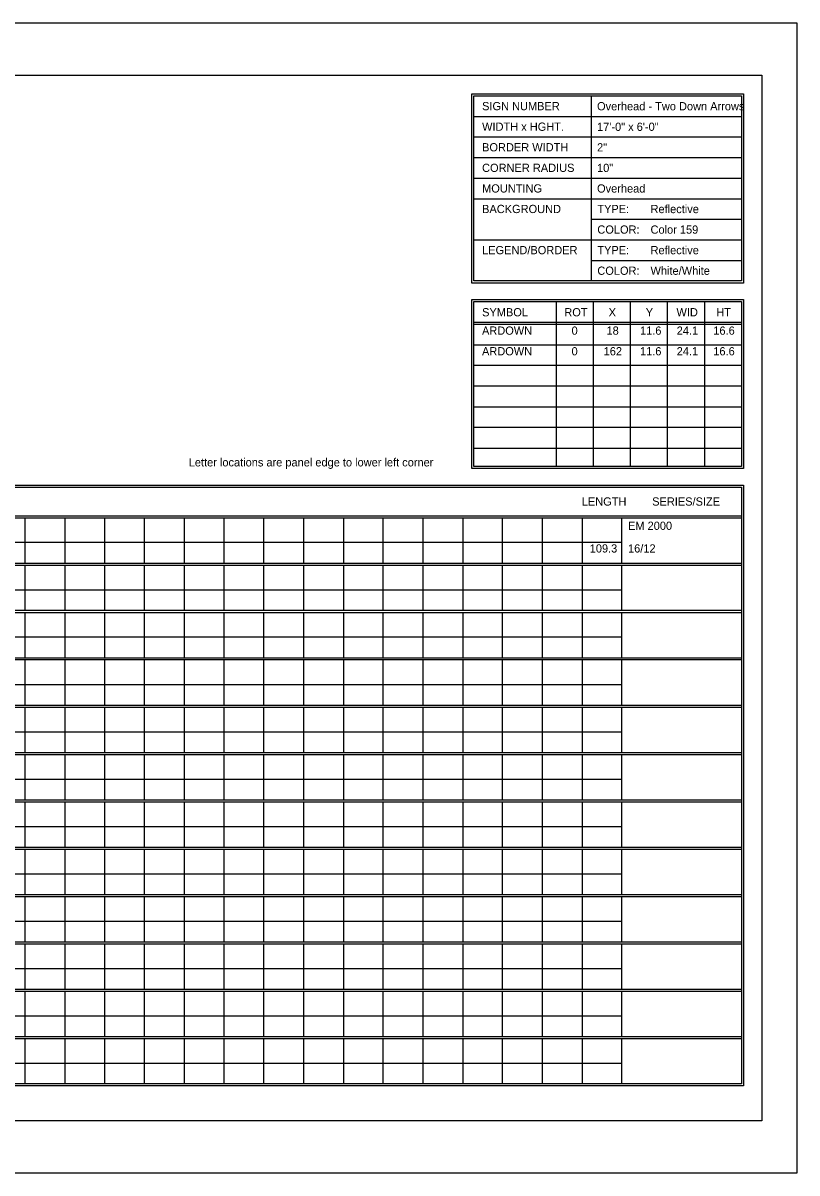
# Model space of a CAD drawing. Extents: x 1806251 to 1809821, y 414895 to 422886.
# Drawn here: x 1809679.34 to 1809684.89, y 415205.97 to 415214.23 of the extents above; entities that cross this region are included whole.
import ezdxf

# ---------------------------------------------------------------- set-up
doc = ezdxf.new("R2010")
doc.units = 0
doc.layers.add('GSSHT', color=7, linetype='Continuous')

msp = doc.modelspace()

# ---------------------------------------------------------------- linework, layer by layer
at = {"layer": 'GSSHT'}
for p, q in [((1809672.1357, 415214.2261), (1809684.8899, 415214.2261)), ((1809684.8899, 415214.2261), (1809684.8899, 415205.9723)), ((1809683.4134, 415213.7034), (1809683.4134, 415212.3745)), ((1809682.5718, 415213.5557), (1809684.4913, 415213.5557)), ((1809682.5718, 415213.4081), (1809684.4913, 415213.4081)), ((1809682.5718, 415213.2604), (1809684.4913, 415213.2604)), ((1809682.5718, 415213.1128), (1809684.4913, 415213.1128)), ((1809682.5718, 415212.9651), (1809684.4913, 415212.9651)), ((1809683.4134, 415212.8175), (1809684.4913, 415212.8175)), ((1809682.5718, 415212.6698), (1809684.4913, 415212.6698)), ((1809683.4134, 415212.5222), (1809684.4913, 415212.5222)), ((1809683.1624, 415212.2269), (1809683.1624, 415211.0427)), ((1809683.4282, 415212.2269), (1809683.4282, 415211.0427)), ((1809683.694, 415212.2269), (1809683.694, 415211.0427)), ((1809683.9597, 415212.2269), (1809683.9597, 415211.0427)), ((1809684.2255, 415212.2269), (1809684.2255, 415211.0427)), ((1809682.5718, 415212.0792), (1809684.4913, 415212.0792)), ((1809682.5718, 415212.0645), (1809684.4913, 415212.0645)), ((1809682.5718, 415211.9168), (1809684.4913, 415211.9168)), ((1809682.5718, 415211.7691), (1809684.4913, 415211.7691)), ((1809682.5718, 415211.6215), (1809684.4913, 415211.6215)), ((1809682.5718, 415211.4709), (1809684.4913, 415211.4709)), ((1809682.5718, 415211.3262), (1809684.4913, 415211.3262)), ((1809682.5718, 415211.1756), (1809684.4913, 415211.1756)), ((1809672.7824, 415210.6883), (1809684.4913, 415210.6883)), ((1809672.7824, 415210.6736), (1809684.4913, 415210.6736)), ((1809679.35, 415210.6736), (1809679.35, 415210.3487)), ((1809679.6365, 415210.6736), (1809679.6365, 415210.3487)), ((1809679.9229, 415210.6736), (1809679.9229, 415210.3487)), ((1809680.2064, 415210.6736), (1809680.2064, 415210.3487)), ((1809680.4929, 415210.6736), (1809680.4929, 415210.3487)), ((1809680.7793, 415210.6736), (1809680.7793, 415210.3487)), ((1809681.0628, 415210.6736), (1809681.0628, 415210.3487)), ((1809681.3492, 415210.6736), (1809681.3492, 415210.3487)), ((1809681.6357, 415210.6736), (1809681.6357, 415210.3487)), ((1809681.9192, 415210.6736), (1809681.9192, 415210.3487)), ((1809682.2056, 415210.6736), (1809682.2056, 415210.3487)), ((1809682.4921, 415210.6736), (1809682.4921, 415210.3487)), ((1809682.7756, 415210.6736), (1809682.7756, 415210.3487)), ((1809683.062, 415210.6736), (1809683.062, 415210.3487)), ((1809683.3485, 415210.6736), (1809683.3485, 415210.3487)), ((1809683.6319, 415210.6736), (1809683.6319, 415210.3487)), ((1809672.7824, 415210.4993), (1809683.6319, 415210.4993)), ((1809672.7824, 415210.3487), (1809684.4913, 415210.3487)), ((1809672.7824, 415210.334), (1809684.4913, 415210.334)), ((1809679.35, 415210.334), (1809679.35, 415210.0121)), ((1809679.6365, 415210.334), (1809679.6365, 415210.0121)), ((1809679.9229, 415210.334), (1809679.9229, 415210.0121)), ((1809680.2064, 415210.334), (1809680.2064, 415210.0121)), ((1809680.4929, 415210.334), (1809680.4929, 415210.0121)), ((1809680.7793, 415210.334), (1809680.7793, 415210.0121)), ((1809681.0628, 415210.334), (1809681.0628, 415210.0121)), ((1809681.3492, 415210.334), (1809681.3492, 415210.0121)), ((1809681.6357, 415210.334), (1809681.6357, 415210.0121)), ((1809681.9192, 415210.334), (1809681.9192, 415210.0121)), ((1809682.2056, 415210.334), (1809682.2056, 415210.0121)), ((1809682.4921, 415210.334), (1809682.4921, 415210.0121)), ((1809682.7756, 415210.334), (1809682.7756, 415210.0121)), ((1809683.062, 415210.334), (1809683.062, 415210.0121)), ((1809683.3485, 415210.334), (1809683.3485, 415210.0121)), ((1809683.6319, 415210.334), (1809683.6319, 415210.0121)), ((1809672.7824, 415210.1568), (1809683.6319, 415210.1568)), ((1809672.7824, 415210.0121), (1809684.4913, 415210.0121)), ((1809672.7824, 415209.9944), (1809684.4913, 415209.9944)), ((1809679.35, 415209.9944), (1809679.35, 415209.6695)), ((1809679.6365, 415209.9944), (1809679.6365, 415209.6695)), ((1809679.9229, 415209.9944), (1809679.9229, 415209.6695)), ((1809680.2064, 415209.9944), (1809680.2064, 415209.6695)), ((1809680.4929, 415209.9944), (1809680.4929, 415209.6695)), ((1809680.7793, 415209.9944), (1809680.7793, 415209.6695)), ((1809681.0628, 415209.9944), (1809681.0628, 415209.6695)), ((1809681.3492, 415209.9944), (1809681.3492, 415209.6695)), ((1809681.6357, 415209.9944), (1809681.6357, 415209.6695)), ((1809681.9192, 415209.9944), (1809681.9192, 415209.6695)), ((1809682.2056, 415209.9944), (1809682.2056, 415209.6695)), ((1809682.4921, 415209.9944), (1809682.4921, 415209.6695)), ((1809682.7756, 415209.9944), (1809682.7756, 415209.6695)), ((1809683.062, 415209.9944), (1809683.062, 415209.6695)), ((1809683.3485, 415209.9944), (1809683.3485, 415209.6695)), ((1809683.6319, 415209.9944), (1809683.6319, 415209.6695)), ((1809672.7824, 415209.8201), (1809683.6319, 415209.8201)), ((1809672.7824, 415209.6695), (1809684.4913, 415209.6695)), ((1809672.7824, 415209.6577), (1809684.4913, 415209.6577)), ((1809679.35, 415209.6577), (1809679.35, 415209.3299)), ((1809679.6365, 415209.6577), (1809679.6365, 415209.3299)), ((1809679.9229, 415209.6577), (1809679.9229, 415209.3299)), ((1809680.2064, 415209.6577), (1809680.2064, 415209.3299)), ((1809680.4929, 415209.6577), (1809680.4929, 415209.3299)), ((1809680.7793, 415209.6577), (1809680.7793, 415209.3299)), ((1809681.0628, 415209.6577), (1809681.0628, 415209.3299)), ((1809681.3492, 415209.6577), (1809681.3492, 415209.3299)), ((1809681.6357, 415209.6577), (1809681.6357, 415209.3299)), ((1809681.9192, 415209.6577), (1809681.9192, 415209.3299)), ((1809682.2056, 415209.6577), (1809682.2056, 415209.3299)), ((1809682.4921, 415209.6577), (1809682.4921, 415209.3299)), ((1809682.7756, 415209.6577), (1809682.7756, 415209.3299)), ((1809683.062, 415209.6577), (1809683.062, 415209.3299)), ((1809683.3485, 415209.6577), (1809683.3485, 415209.3299)), ((1809683.6319, 415209.6577), (1809683.6319, 415209.3299)), ((1809672.7824, 415209.4776), (1809683.6319, 415209.4776)), ((1809672.7824, 415209.3299), (1809684.4913, 415209.3299)), ((1809672.7824, 415209.3152), (1809684.4913, 415209.3152)), ((1809679.35, 415209.3152), (1809679.35, 415208.9903)), ((1809679.6365, 415209.3152), (1809679.6365, 415208.9903)), ((1809679.9229, 415209.3152), (1809679.9229, 415208.9903)), ((1809680.2064, 415209.3152), (1809680.2064, 415208.9903)), ((1809680.4929, 415209.3152), (1809680.4929, 415208.9903)), ((1809680.7793, 415209.3152), (1809680.7793, 415208.9903)), ((1809681.0628, 415209.3152), (1809681.0628, 415208.9903)), ((1809681.3492, 415209.3152), (1809681.3492, 415208.9903)), ((1809681.6357, 415209.3152), (1809681.6357, 415208.9903)), ((1809681.9192, 415209.3152), (1809681.9192, 415208.9903)), ((1809682.2056, 415209.3152), (1809682.2056, 415208.9903)), ((1809682.4921, 415209.3152), (1809682.4921, 415208.9903)), ((1809682.7756, 415209.3152), (1809682.7756, 415208.9903)), ((1809683.062, 415209.3152), (1809683.062, 415208.9903)), ((1809683.3485, 415209.3152), (1809683.3485, 415208.9903)), ((1809683.6319, 415209.3152), (1809683.6319, 415208.9903)), ((1809672.7824, 415209.138), (1809683.6319, 415209.138)), ((1809672.7824, 415208.9903), (1809684.4913, 415208.9903)), ((1809672.7824, 415208.9756), (1809684.4913, 415208.9756)), ((1809679.35, 415208.9756), (1809679.35, 415208.6507)), ((1809679.6365, 415208.9756), (1809679.6365, 415208.6507)), ((1809679.9229, 415208.9756), (1809679.9229, 415208.6507)), ((1809680.2064, 415208.9756), (1809680.2064, 415208.6507)), ((1809680.4929, 415208.9756), (1809680.4929, 415208.6507)), ((1809680.7793, 415208.9756), (1809680.7793, 415208.6507)), ((1809681.0628, 415208.9756), (1809681.0628, 415208.6507)), ((1809681.3492, 415208.9756), (1809681.3492, 415208.6507)), ((1809681.6357, 415208.9756), (1809681.6357, 415208.6507)), ((1809681.9192, 415208.9756), (1809681.9192, 415208.6507)), ((1809682.2056, 415208.9756), (1809682.2056, 415208.6507)), ((1809682.4921, 415208.9756), (1809682.4921, 415208.6507)), ((1809682.7756, 415208.9756), (1809682.7756, 415208.6507)), ((1809683.062, 415208.9756), (1809683.062, 415208.6507)), ((1809683.3485, 415208.9756), (1809683.3485, 415208.6507)), ((1809683.6319, 415208.9756), (1809683.6319, 415208.6507)), ((1809672.7824, 415208.7984), (1809683.6319, 415208.7984)), ((1809672.7824, 415208.6507), (1809684.4913, 415208.6507)), ((1809672.7824, 415208.636), (1809684.4913, 415208.636)), ((1809679.35, 415208.636), (1809679.35, 415208.3111)), ((1809679.6365, 415208.636), (1809679.6365, 415208.3111)), ((1809679.9229, 415208.636), (1809679.9229, 415208.3111)), ((1809680.2064, 415208.636), (1809680.2064, 415208.3111)), ((1809680.4929, 415208.636), (1809680.4929, 415208.3111)), ((1809680.7793, 415208.636), (1809680.7793, 415208.3111)), ((1809681.0628, 415208.636), (1809681.0628, 415208.3111)), ((1809681.3492, 415208.636), (1809681.3492, 415208.3111)), ((1809681.6357, 415208.636), (1809681.6357, 415208.3111)), ((1809681.9192, 415208.636), (1809681.9192, 415208.3111)), ((1809682.2056, 415208.636), (1809682.2056, 415208.3111)), ((1809682.4921, 415208.636), (1809682.4921, 415208.3111)), ((1809682.7756, 415208.636), (1809682.7756, 415208.3111)), ((1809683.062, 415208.636), (1809683.062, 415208.3111)), ((1809683.3485, 415208.636), (1809683.3485, 415208.3111)), ((1809683.6319, 415208.636), (1809683.6319, 415208.3111)), ((1809672.7824, 415208.4588), (1809683.6319, 415208.4588)), ((1809672.7824, 415208.3111), (1809684.4913, 415208.3111)), ((1809672.7824, 415208.2964), (1809684.4913, 415208.2964)), ((1809679.35, 415208.2964), (1809679.35, 415207.9715)), ((1809679.6365, 415208.2964), (1809679.6365, 415207.9715)), ((1809679.9229, 415208.2964), (1809679.9229, 415207.9715)), ((1809680.2064, 415208.2964), (1809680.2064, 415207.9715)), ((1809680.4929, 415208.2964), (1809680.4929, 415207.9715)), ((1809680.7793, 415208.2964), (1809680.7793, 415207.9715)), ((1809681.0628, 415208.2964), (1809681.0628, 415207.9715)), ((1809681.3492, 415208.2964), (1809681.3492, 415207.9715)), ((1809681.6357, 415208.2964), (1809681.6357, 415207.9715)), ((1809681.9192, 415208.2964), (1809681.9192, 415207.9715)), ((1809682.2056, 415208.2964), (1809682.2056, 415207.9715)), ((1809682.4921, 415208.2964), (1809682.4921, 415207.9715)), ((1809682.7756, 415208.2964), (1809682.7756, 415207.9715)), ((1809683.062, 415208.2964), (1809683.062, 415207.9715)), ((1809683.3485, 415208.2964), (1809683.3485, 415207.9715)), ((1809683.6319, 415208.2964), (1809683.6319, 415207.9715)), ((1809672.7824, 415208.1192), (1809683.6319, 415208.1192)), ((1809672.7824, 415207.9715), (1809684.4913, 415207.9715)), ((1809672.7824, 415207.9568), (1809684.4913, 415207.9568)), ((1809679.35, 415207.9568), (1809679.35, 415207.6319)), ((1809679.6365, 415207.9568), (1809679.6365, 415207.6319)), ((1809679.9229, 415207.9568), (1809679.9229, 415207.6319)), ((1809680.2064, 415207.9568), (1809680.2064, 415207.6319)), ((1809680.4929, 415207.9568), (1809680.4929, 415207.6319)), ((1809680.7793, 415207.9568), (1809680.7793, 415207.6319)), ((1809681.0628, 415207.9568), (1809681.0628, 415207.6319)), ((1809681.3492, 415207.9568), (1809681.3492, 415207.6319)), ((1809681.6357, 415207.9568), (1809681.6357, 415207.6319)), ((1809681.9192, 415207.9568), (1809681.9192, 415207.6319)), ((1809682.2056, 415207.9568), (1809682.2056, 415207.6319)), ((1809682.4921, 415207.9568), (1809682.4921, 415207.6319)), ((1809682.7756, 415207.9568), (1809682.7756, 415207.6319)), ((1809683.062, 415207.9568), (1809683.062, 415207.6319)), ((1809683.3485, 415207.9568), (1809683.3485, 415207.6319)), ((1809683.6319, 415207.9568), (1809683.6319, 415207.6319)), ((1809672.7824, 415207.7796), (1809683.6319, 415207.7796)), ((1809672.7824, 415207.6319), (1809684.4913, 415207.6319)), ((1809672.7824, 415207.6172), (1809684.4913, 415207.6172)), ((1809679.35, 415207.6172), (1809679.35, 415207.2923)), ((1809679.6365, 415207.6172), (1809679.6365, 415207.2923)), ((1809679.9229, 415207.6172), (1809679.9229, 415207.2923)), ((1809680.2064, 415207.6172), (1809680.2064, 415207.2923)), ((1809680.4929, 415207.6172), (1809680.4929, 415207.2923)), ((1809680.7793, 415207.6172), (1809680.7793, 415207.2923)), ((1809681.0628, 415207.6172), (1809681.0628, 415207.2923)), ((1809681.3492, 415207.6172), (1809681.3492, 415207.2923)), ((1809681.6357, 415207.6172), (1809681.6357, 415207.2923)), ((1809681.9192, 415207.6172), (1809681.9192, 415207.2923)), ((1809682.2056, 415207.6172), (1809682.2056, 415207.2923)), ((1809682.4921, 415207.6172), (1809682.4921, 415207.2923)), ((1809682.7756, 415207.6172), (1809682.7756, 415207.2923)), ((1809683.062, 415207.6172), (1809683.062, 415207.2923)), ((1809683.3485, 415207.6172), (1809683.3485, 415207.2923)), ((1809683.6319, 415207.6172), (1809683.6319, 415207.2923)), ((1809672.7824, 415207.44), (1809683.6319, 415207.44)), ((1809672.7824, 415207.2923), (1809684.4913, 415207.2923)), ((1809672.7824, 415207.2776), (1809684.4913, 415207.2776)), ((1809679.35, 415207.2776), (1809679.35, 415206.9527)), ((1809679.6365, 415207.2776), (1809679.6365, 415206.9527)), ((1809679.9229, 415207.2776), (1809679.9229, 415206.9527)), ((1809680.2064, 415207.2776), (1809680.2064, 415206.9527)), ((1809680.4929, 415207.2776), (1809680.4929, 415206.9527)), ((1809680.7793, 415207.2776), (1809680.7793, 415206.9527)), ((1809681.0628, 415207.2776), (1809681.0628, 415206.9527)), ((1809681.3492, 415207.2776), (1809681.3492, 415206.9527)), ((1809681.6357, 415207.2776), (1809681.6357, 415206.9527)), ((1809681.9192, 415207.2776), (1809681.9192, 415206.9527)), ((1809682.2056, 415207.2776), (1809682.2056, 415206.9527)), ((1809682.4921, 415207.2776), (1809682.4921, 415206.9527)), ((1809682.7756, 415207.2776), (1809682.7756, 415206.9527)), ((1809683.062, 415207.2776), (1809683.062, 415206.9527)), ((1809683.3485, 415207.2776), (1809683.3485, 415206.9527)), ((1809683.6319, 415207.2776), (1809683.6319, 415206.9527)), ((1809672.7824, 415207.1004), (1809683.6319, 415207.1004)), ((1809672.7824, 415206.9527), (1809684.4913, 415206.9527)), ((1809672.7824, 415206.938), (1809684.4913, 415206.938)), ((1809679.35, 415206.938), (1809679.35, 415206.6131)), ((1809679.6365, 415206.938), (1809679.6365, 415206.6131)), ((1809679.9229, 415206.938), (1809679.9229, 415206.6131)), ((1809680.2064, 415206.938), (1809680.2064, 415206.6131)), ((1809680.4929, 415206.938), (1809680.4929, 415206.6131)), ((1809680.7793, 415206.938), (1809680.7793, 415206.6131)), ((1809681.0628, 415206.938), (1809681.0628, 415206.6131)), ((1809681.3492, 415206.938), (1809681.3492, 415206.6131)), ((1809681.6357, 415206.938), (1809681.6357, 415206.6131)), ((1809681.9192, 415206.938), (1809681.9192, 415206.6131)), ((1809682.2056, 415206.938), (1809682.2056, 415206.6131)), ((1809682.4921, 415206.938), (1809682.4921, 415206.6131)), ((1809682.7756, 415206.938), (1809682.7756, 415206.6131)), ((1809683.062, 415206.938), (1809683.062, 415206.6131)), ((1809683.3485, 415206.938), (1809683.3485, 415206.6131)), ((1809683.6319, 415206.938), (1809683.6319, 415206.6131)), ((1809672.7824, 415206.7608), (1809683.6319, 415206.7608)), ((1809684.8899, 415205.9723), (1809672.1357, 415205.9723))]:
    msp.add_line(p, q, dxfattribs=at)
for points in [[(1809672.6348, 415213.851), (1809684.6389, 415213.851), (1809684.6389, 415206.3473), (1809672.6348, 415206.3473)], [(1809682.557, 415213.7182), (1809684.506, 415213.7182), (1809684.506, 415212.3598), (1809682.557, 415212.3598)], [(1809682.5718, 415213.7034), (1809684.4913, 415213.7034), (1809684.4913, 415212.3745), (1809682.5718, 415212.3745)], [(1809682.557, 415212.2416), (1809684.506, 415212.2416), (1809684.506, 415211.0279), (1809682.557, 415211.0279)], [(1809682.5718, 415212.2269), (1809684.4913, 415212.2269), (1809684.4913, 415211.0427), (1809682.5718, 415211.0427)], [(1809672.7677, 415210.9098), (1809684.506, 415210.9098), (1809684.506, 415206.5984), (1809672.7677, 415206.5984)], [(1809672.7824, 415210.895), (1809684.4913, 415210.895), (1809684.4913, 415206.6131), (1809672.7824, 415206.6131)]]:
    msp.add_lwpolyline(points, close=True, dxfattribs=at)

# ---------------------------------------------------------------- texts
for s, height, p in [('SIGN NUMBER', 0.059055, (1809682.6309, 415213.6)), ('Overhead - Two Down Arrows', 0.059025, (1809683.4557, 415213.5993)), ('WIDTH x HGHT.', 0.059055, (1809682.6309, 415213.4524)), ('17\'-0" x 6\'-0"', 0.059025, (1809683.4557, 415213.4517)), ('BORDER WIDTH', 0.059055, (1809682.6309, 415213.3047)), ('2"', 0.05903, (1809683.4557, 415213.3042)), ('CORNER RADIUS', 0.059055, (1809682.6309, 415213.1571)), ('10"', 0.05903, (1809683.4557, 415213.1566)), ('MOUNTING', 0.05906, (1809682.6309, 415213.0094)), ('Overhead', 0.05903, (1809683.4557, 415213.009)), ('BACKGROUND', 0.05906, (1809682.6309, 415212.8618)), ('TYPE:', 0.05906, (1809683.4577, 415212.8618)), ('Reflective', 0.05903, (1809683.8394, 415212.8615)), ('COLOR:', 0.05906, (1809683.4577, 415212.7141)), ('Color 159', 0.05903, (1809683.8394, 415212.7139)), ('LEGEND/BORDER', 0.059055, (1809682.6309, 415212.5665)), ('TYPE:', 0.05906, (1809683.4577, 415212.5665)), ('Reflective', 0.05903, (1809683.8394, 415212.5664)), ('COLOR:', 0.05906, (1809683.4577, 415212.4188)), ('White/White', 0.059025, (1809683.8394, 415212.4188)), ('SYMBOL', 0.05906, (1809682.6309, 415212.1206)), ('ROT', 0.05906, (1809683.2208, 415212.1206)), ('X', 0.0591, (1809683.5388, 415212.1206)), ('Y', 0.0591, (1809683.8049, 415212.1206)), ('WID', 0.05906, (1809684.0254, 415212.1206)), ('HT', 0.05906, (1809684.311, 415212.1206)), ('ARDOWN', 0.05903, (1809682.6304, 415211.9888)), ('0', 0.059, (1809683.2728, 415211.9888)), ('18', 0.05903, (1809683.5235, 415211.9888)), ('11.6', 0.05903, (1809683.7637, 415211.9888)), ('24.1', 0.05903, (1809684.027, 415211.9888)), ('16.6', 0.05903, (1809684.2896, 415211.9888)), ('ARDOWN', 0.05903, (1809682.6304, 415211.8407)), ('0', 0.059, (1809683.2728, 415211.8407)), ('162', 0.05903, (1809683.503, 415211.8407)), ('11.6', 0.05903, (1809683.7637, 415211.8407)), ('24.1', 0.05903, (1809684.027, 415211.8407)), ('16.6', 0.05903, (1809684.2896, 415211.8407)), ('Letter locations are panel edge to lower left corner', 0.059025, (1809680.5265, 415211.0435)), ('LENGTH', 0.05906, (1809683.3459, 415210.7622)), ('SERIES/SIZE', 0.059061, (1809683.851, 415210.7622)), ('EM 2000', 0.05903, (1809683.6779, 415210.5881)), ('109.3', 0.05903, (1809683.403, 415210.4255)), ('16/12', 0.05903, (1809683.6779, 415210.4255))]:
    msp.add_text(s, height=height, dxfattribs=at).set_placement(p)

doc.saveas('drawing.dxf')
